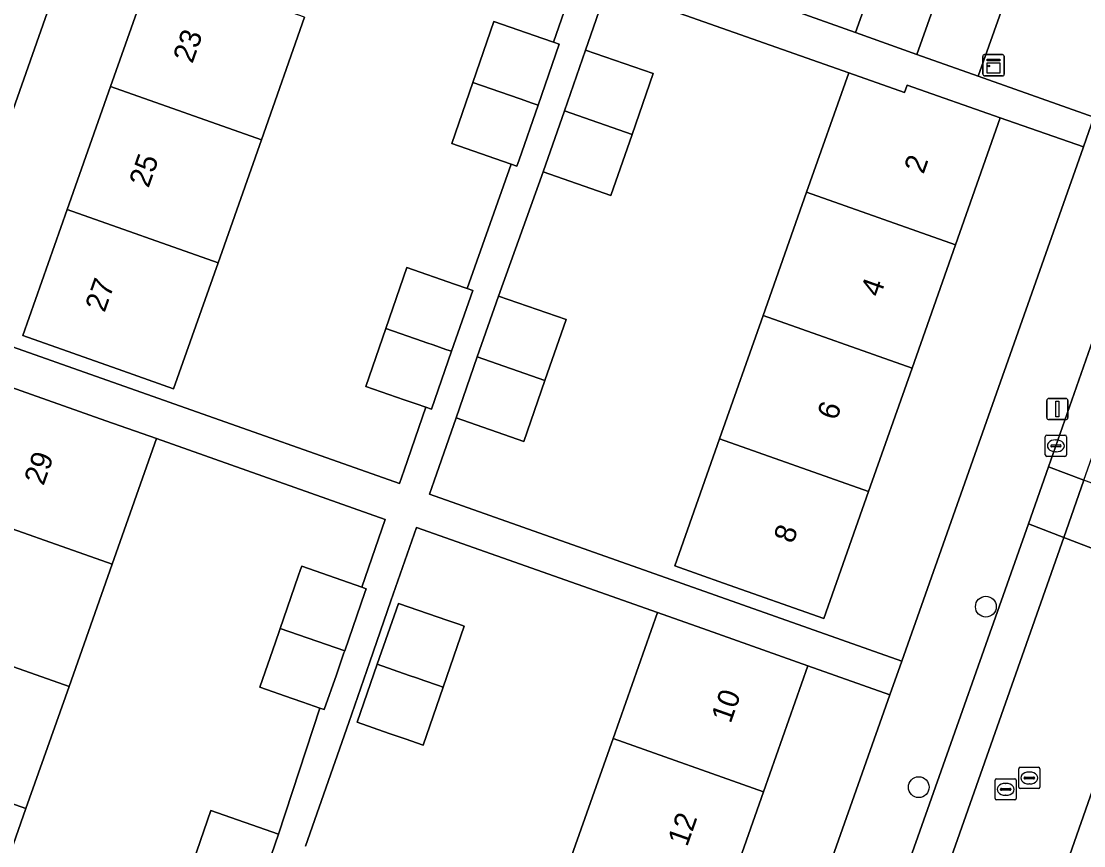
# Model space of a CAD drawing. Extents: x 163266 to 164362, y 381528 to 382286.
# Drawn here: x 163751.13 to 163801.11, y 381952.84 to 381991.61 of the extents above; entities that cross this region are included whole.
import ezdxf

# ---------------------------------------------------------------- set-up
doc = ezdxf.new("R2010")
doc.units = 0
for name, color, linetype in [('IMGEO_Boom', 7, 'Continuous'), ('IMGEO_Erf', 7, 'Continuous'), ('IMGEO_Groenvoorziening', 7, 'Continuous'), ('IMGEO_Kast', 7, 'Continuous'), ('IMGEO_Kolk', 7, 'Continuous'), ('IMGEO_Lichtmast', 7, 'Continuous'), ('IMGEO_Pand', 7, 'Continuous'), ('IMGEO_Pand_nummerreeks', 7, 'Continuous'), ('IMGEO_Parkeervlak_open', 7, 'Continuous'), ('IMGEO_Rijbaan_lokaal_open', 7, 'Continuous'), ('IMGEO_Rioolput', 7, 'Continuous'), ('IMGEO_Voetpad_open', 7, 'Continuous')]:
    doc.layers.add(name, color=color, linetype=linetype)

msp = doc.modelspace()

# ---------------------------------------------------------------- linework, layer by layer
at = {"layer": 'IMGEO_Boom'}
for centre in [(163796.511, 381964.086), (163793.352, 381955.598)]:
    msp.add_circle(centre, 0.489, dxfattribs=at)
at = {"layer": 'IMGEO_Erf'}
for points in [[(163755.162, 382000), (163747.239, 381977.53), (163768.921, 381969.884), (163769.139, 381970.504), (163770.166, 381973.463), (163769.704, 381973.624), (163769.147, 381973.817), (163767.336, 381974.446), (163768.281, 381977.167), (163769.276, 381980.031), (163771.505, 381979.258), (163772.106, 381979.049), (163774.174, 381984.897), (163773.766, 381985.039), (163771.38, 381985.867), (163772.374, 381988.731), (163773.368, 381991.595), (163775.668, 381990.797), (163776.163, 381990.625), (163777.19, 381993.583)], [(163764.459, 381991.803), (163762.425, 381986.032), (163760.389, 381980.259), (163758.298, 381974.327), (163755.913, 381975.168), (163751.197, 381976.831), (163753.292, 381982.766), (163755.33, 381988.538), (163757.367, 381994.308)], [(163759.056, 381951.632), (163760.051, 381954.496), (163763.235, 381953.391), (163765.17, 381959.32), (163764.376, 381959.595), (163763.878, 381959.768), (163762.349, 381960.3), (163763.086, 381962.42), (163763.275, 381962.964), (163763.31, 381963.065), (163764.161, 381965.514), (163764.27, 381965.828), (163764.324, 381965.985), (163767.147, 381965.005), (163768.253, 381968.191), (163757.486, 381971.991), (163755.402, 381966.08), (163753.377, 381960.336), (163751.351, 381954.593), (163749.327, 381948.85)], [(163776.943, 381952.128), (163778.975, 381957.883), (163781.066, 381963.805), (163769.721, 381967.811), (163768.524, 381964.362), (163767.53, 381961.498), (163766.535, 381958.634), (163764.506, 381952.826)]]:
    msp.add_lwpolyline(points, dxfattribs=at)
for points in [[(163788.074, 381983.574), (163790.056, 381989.188), (163778.694, 381993.201), (163777.673, 381990.259), (163780.857, 381989.153), (163779.863, 381986.289), (163778.868, 381983.425), (163775.684, 381984.53), (163773.577, 381978.691), (163776.761, 381977.586), (163775.767, 381974.721), (163774.772, 381971.857), (163771.588, 381972.963), (163770.559, 381970), (163770.341, 381969.383), (163792.557, 381961.53), (163801.089, 381985.668), (163801.103, 381985.709), (163797.19, 381987.065), (163795.083, 381981.099), (163793.036, 381975.3), (163790.988, 381969.5), (163788.881, 381963.533), (163784.167, 381965.197), (163781.872, 381966.007), (163783.979, 381971.975), (163786.027, 381977.775)], [(163767.877, 381961.377), (163768.871, 381964.242), (163771.193, 381963.435), (163771.708, 381963.256), (163771.974, 381963.164), (163770.979, 381960.3), (163770.032, 381957.574), (163769.198, 381957.864), (163768.442, 381958.126), (163766.931, 381958.651)], [(163791.996, 381959.944), (163788.141, 381961.307), (163786.05, 381955.385), (163784.018, 381949.629), (163781.986, 381943.873), (163779.953, 381938.117), (163777.921, 381932.362), (163775.889, 381926.606), (163773.857, 381920.85), (163771.824, 381915.094), (163769.792, 381909.339), (163767.703, 381903.421), (163771.539, 381902.067)]]:
    msp.add_lwpolyline(points, close=True, dxfattribs=at)
at = {"layer": 'IMGEO_Groenvoorziening'}
msp.add_lwpolyline([(163802.138, 381997.175), (163800.958, 381997.595), (163799.707, 381994.161), (163798.155, 381994.686), (163796.14, 381989.033), (163801.584, 381987.098), (163804.03, 381994.157)], dxfattribs=at)
at = {"layer": 'IMGEO_Kast'}
for p, q in [((163796.369, 381989.118), (163796.369, 381989.959)), ((163796.369, 381989.959), (163796.369, 381989.118)), ((163796.444, 381990.043), (163797.285, 381990.043)), ((163797.285, 381990.043), (163796.444, 381990.043)), ((163797.369, 381989.968), (163797.369, 381989.127)), ((163797.369, 381989.127), (163797.369, 381989.968)), ((163797.294, 381989.043), (163796.453, 381989.043)), ((163796.453, 381989.043), (163797.294, 381989.043))]:
    msp.add_line(p, q, dxfattribs=at)
for points in [[(163796.564, 381989.833), (163797.164, 381989.833), (163797.164, 381989.748), (163796.564, 381989.748), (163796.564, 381989.833)], [(163796.564, 381989.658), (163797.164, 381989.658), (163797.164, 381989.169), (163796.564, 381989.169), (163796.564, 381989.658)]]:
    msp.add_lwpolyline(points, dxfattribs=at)
msp.add_circle((163796.648, 381989.507), 0.0377, dxfattribs=at)
for centre, start, end in [((163796.447, 381989.965), 92.4484, 184.2845), ((163796.447, 381989.965), 92.4484, 184.2845), ((163797.291, 381989.965), 2.4484, 94.2845), ((163797.291, 381989.965), 2.4484, 94.2845), ((163797.291, 381989.121), 272.4484, 4.2845), ((163797.291, 381989.121), 272.4484, 4.2845), ((163796.447, 381989.121), 182.4484, 274.2845), ((163796.447, 381989.121), 182.4484, 274.2845)]:
    msp.add_arc(centre, 0.0779, start, end, dxfattribs=at)
at = {"layer": 'IMGEO_Kolk'}
for p, q in [((163799.377, 381972.149), (163800.229, 381972.149)), ((163799.302, 381971.223), (163799.302, 381972.075)), ((163799.561, 381971.643), (163799.561, 381971.655)), ((163799.604, 381971.692), (163800.002, 381971.692)), ((163799.79, 381971.929), (163799.815, 381971.929)), ((163800.045, 381971.655), (163800.045, 381971.643)), ((163800.303, 381972.075), (163800.303, 381971.223)), ((163800.229, 381971.149), (163799.377, 381971.149)), ((163799.999, 381971.606), (163799.601, 381971.606)), ((163799.813, 381971.369), (163799.788, 381971.369))]:
    msp.add_line(p, q, dxfattribs=at)
for points in [[(163799.377, 381972.149), (163800.229, 381972.149)], [(163799.302, 381971.223), (163799.302, 381972.075)], [(163800.303, 381972.075), (163800.303, 381971.223)], [(163800.229, 381971.149), (163799.377, 381971.149)]]:
    msp.add_lwpolyline(points, dxfattribs=at)
for centre, radius, start, end in [((163799.379, 381972.073), 0.0765, 91.552, 178.448), ((163799.379, 381972.073), 0.0765, 91.552, 178.448), ((163800.227, 381972.073), 0.0765, 1.552, 88.448), ((163800.227, 381972.073), 0.0765, 1.552, 88.448), ((163799.601, 381971.652), 0.0403, 85.8775, 175.7526), ((163799.598, 381971.642), 0.0366, 178.938, 274.7102), ((163800.002, 381971.649), 0.043, 264.8664, 352.4533), ((163800.006, 381971.654), 0.0386, 1.7309, 96.639), ((163799.379, 381971.225), 0.0765, 181.552, 268.448), ((163799.379, 381971.225), 0.0765, 181.552, 268.448), ((163800.227, 381971.225), 0.0765, 271.552, 358.448), ((163800.227, 381971.225), 0.0765, 271.552, 358.448)]:
    msp.add_arc(centre, radius, start, end, dxfattribs=at)
for centre, major_axis, ratio, start_param, end_param in [((163799.789, 381971.649), (-0.387, 0.002), 0.722429, 4.712389, 7.853982), ((163799.814, 381971.649), (-0.39, 0.002), 0.717154, 1.570796, 4.712389)]:
    msp.add_ellipse(centre, major_axis=major_axis, ratio=ratio, start_param=start_param, end_param=end_param, dxfattribs=at)
at = {"layer": 'IMGEO_Lichtmast'}
for p, q in [((163799.376, 381972.98), (163799.376, 381973.78)), ((163799.376, 381973.78), (163799.376, 381972.98)), ((163799.476, 381973.88), (163800.266, 381973.88)), ((163800.266, 381973.88), (163799.476, 381973.88)), ((163800.366, 381973.78), (163800.366, 381972.98)), ((163800.366, 381972.98), (163800.366, 381973.78)), ((163800.266, 381972.88), (163799.476, 381972.88)), ((163799.476, 381972.88), (163800.266, 381972.88))]:
    msp.add_line(p, q, dxfattribs=at)
msp.add_lwpolyline([(163799.796, 381973.755), (163799.946, 381973.755), (163799.946, 381973.005), (163799.796, 381973.005), (163799.796, 381973.755)], dxfattribs=at)
for centre, start, end in [((163799.476, 381973.78), 90, 180), ((163799.476, 381973.78), 90, 180), ((163800.266, 381973.78), 0, 90), ((163800.266, 381973.78), 360, 90), ((163799.476, 381972.98), 180, 270), ((163799.476, 381972.98), 180, 270), ((163800.266, 381972.98), 270, 0), ((163800.266, 381972.98), 270, 0)]:
    msp.add_arc(centre, 0.1, start, end, dxfattribs=at)
at = {"layer": 'IMGEO_Pand'}
for points in [[(163790.382, 381991.079), (163792.393, 381996.736), (163789.514, 381997.76), (163787.503, 381992.103)], [(163790.382, 381991.079), (163793.261, 381990.056), (163795.271, 381995.712), (163792.393, 381996.736)], [(163795.271, 381995.712), (163793.261, 381990.056), (163796.14, 381989.033), (163798.155, 381994.686)], [(163755.33, 381988.538), (163762.425, 381986.032), (163764.459, 381991.803), (163757.367, 381994.308)], [(163776.163, 381990.625), (163775.668, 381990.797), (163773.368, 381991.595), (163772.374, 381988.731), (163774.099, 381988.132), (163774.598, 381987.959), (163775.169, 381987.761), (163775.442, 381987.666), (163776.436, 381990.53)], [(163776.679, 381987.394), (163779.863, 381986.289), (163780.857, 381989.153), (163777.673, 381990.259)], [(163788.074, 381983.574), (163795.083, 381981.099), (163797.19, 381987.065), (163792.803, 381988.614), (163792.678, 381988.262), (163790.056, 381989.188)], [(163775.442, 381987.666), (163775.169, 381987.761), (163774.598, 381987.959), (163774.099, 381988.132), (163772.374, 381988.731), (163771.38, 381985.867), (163773.766, 381985.039), (163774.174, 381984.897), (163774.448, 381984.802), (163774.549, 381985.093)], [(163755.33, 381988.538), (163753.292, 381982.766), (163760.389, 381980.259), (163762.425, 381986.032)], [(163776.679, 381987.394), (163775.684, 381984.53), (163778.868, 381983.425), (163779.863, 381986.289)], [(163788.074, 381983.574), (163786.027, 381977.775), (163793.036, 381975.3), (163795.083, 381981.099)], [(163753.292, 381982.766), (163751.197, 381976.831), (163755.913, 381975.168), (163758.298, 381974.327), (163760.389, 381980.259)], [(163772.106, 381979.049), (163771.505, 381979.258), (163769.276, 381980.031), (163768.281, 381977.167), (163769.984, 381976.576), (163770.213, 381976.496), (163770.506, 381976.395), (163771.111, 381976.185), (163771.377, 381976.093), (163772.372, 381978.957)], [(163772.583, 381975.827), (163775.767, 381974.721), (163776.761, 381977.586), (163773.577, 381978.691)], [(163783.979, 381971.975), (163790.988, 381969.5), (163793.036, 381975.3), (163786.027, 381977.775)], [(163771.377, 381976.093), (163771.111, 381976.185), (163770.506, 381976.395), (163770.213, 381976.496), (163769.984, 381976.576), (163768.281, 381977.167), (163767.336, 381974.446), (163769.147, 381973.817), (163769.704, 381973.624), (163770.166, 381973.463), (163770.432, 381973.371)], [(163772.583, 381975.827), (163771.588, 381972.963), (163774.772, 381971.857), (163775.767, 381974.721)], [(163748.29, 381968.588), (163755.402, 381966.08), (163757.486, 381971.991), (163755.103, 381972.832), (163750.374, 381974.5)], [(163783.979, 381971.975), (163781.872, 381966.007), (163784.167, 381965.197), (163788.881, 381963.533), (163790.988, 381969.5)], [(163753.377, 381960.336), (163755.402, 381966.08), (163748.29, 381968.588), (163746.264, 381962.845)], [(163767.147, 381965.005), (163764.324, 381965.985), (163764.27, 381965.828), (163764.161, 381965.514), (163763.31, 381963.065), (163766.345, 381962.01), (163767.299, 381964.76), (163767.359, 381964.931)], [(163767.877, 381961.377), (163769.383, 381960.854), (163769.72, 381960.737), (163770.111, 381960.601), (163770.713, 381960.392), (163770.979, 381960.3), (163771.974, 381963.164), (163771.708, 381963.256), (163771.193, 381963.435), (163768.871, 381964.242)], [(163786.05, 381955.385), (163788.141, 381961.307), (163783.418, 381962.975), (163781.066, 381963.805), (163778.975, 381957.883)], [(163751.351, 381954.593), (163753.377, 381960.336), (163746.264, 381962.845), (163744.239, 381957.101)], [(163766.345, 381962.01), (163763.31, 381963.065), (163763.275, 381962.964), (163763.086, 381962.42), (163762.349, 381960.3), (163763.878, 381959.768), (163764.376, 381959.595), (163765.17, 381959.32), (163765.386, 381959.245), (163765.954, 381960.883), (163766.31, 381961.91)], [(163770.979, 381960.3), (163770.713, 381960.392), (163770.111, 381960.601), (163769.72, 381960.737), (163769.383, 381960.854), (163767.877, 381961.377), (163766.931, 381958.651), (163768.442, 381958.126), (163769.198, 381957.864), (163770.032, 381957.574)], [(163776.943, 381952.128), (163784.018, 381949.629), (163786.05, 381955.385), (163778.975, 381957.883)], [(163751.351, 381954.593), (163744.239, 381957.101), (163742.214, 381951.358), (163749.327, 381948.85)], [(163759.056, 381951.632), (163762.24, 381950.527), (163763.235, 381953.391), (163760.051, 381954.496)]]:
    msp.add_lwpolyline(points, close=True, dxfattribs=at)
at = {"layer": 'IMGEO_Parkeervlak_open'}
msp.add_lwpolyline([(163805.827, 381988.862), (163805.61, 381988.213), (163799.456, 381970.657), (163801.126, 381970.028), (163808.551, 381991.106)], dxfattribs=at)
for points in [[(163800.18, 381967.343), (163801.126, 381970.028), (163799.456, 381970.657), (163798.523, 381967.981)], [(163800.18, 381967.343), (163798.523, 381967.981), (163792.95, 381952.249), (163786.442, 381933.75), (163779.289, 381913.394), (163778.922, 381912.306), (163780.576, 381911.693)]]:
    msp.add_lwpolyline(points, close=True, dxfattribs=at)
at = {"layer": 'IMGEO_Rijbaan_lokaal_open'}
for points in [[(163805.994, 381968.193), (163801.126, 381970.028), (163800.18, 381967.343), (163805.033, 381965.475)], [(163800.18, 381967.343), (163780.576, 381911.693), (163785.506, 381909.865), (163785.986, 381911.164), (163792.763, 381930.564), (163799.926, 381950.899), (163805.033, 381965.475)]]:
    msp.add_lwpolyline(points, close=True, dxfattribs=at)
at = {"layer": 'IMGEO_Rioolput'}
for p, q in [((163798.053, 381955.606), (163798.053, 381956.458)), ((163798.128, 381956.532), (163798.98, 381956.532)), ((163798.541, 381956.312), (163798.566, 381956.312)), ((163799.054, 381956.458), (163799.054, 381955.606)), ((163796.94, 381955.07), (163796.94, 381955.922)), ((163797.015, 381955.996), (163797.867, 381955.996)), ((163797.428, 381955.776), (163797.453, 381955.776)), ((163797.941, 381955.922), (163797.941, 381955.07)), ((163798.312, 381956.026), (163798.312, 381956.038)), ((163798.75, 381955.989), (163798.352, 381955.989)), ((163798.355, 381956.075), (163798.753, 381956.075)), ((163798.564, 381955.752), (163798.539, 381955.752)), ((163798.796, 381956.038), (163798.796, 381956.026)), ((163797.199, 381955.49), (163797.199, 381955.502)), ((163797.637, 381955.453), (163797.239, 381955.453)), ((163797.242, 381955.539), (163797.64, 381955.539)), ((163797.451, 381955.216), (163797.426, 381955.216)), ((163797.683, 381955.502), (163797.683, 381955.49)), ((163798.98, 381955.532), (163798.128, 381955.532)), ((163797.867, 381954.996), (163797.015, 381954.996))]:
    msp.add_line(p, q, dxfattribs=at)
for points in [[(163798.053, 381955.606), (163798.053, 381956.458)], [(163798.128, 381956.532), (163798.98, 381956.532)], [(163799.054, 381956.458), (163799.054, 381955.606)], [(163796.94, 381955.07), (163796.94, 381955.922)], [(163797.015, 381955.996), (163797.867, 381955.996)], [(163797.941, 381955.922), (163797.941, 381955.07)], [(163798.98, 381955.532), (163798.128, 381955.532)], [(163797.867, 381954.996), (163797.015, 381954.996)]]:
    msp.add_lwpolyline(points, dxfattribs=at)
for centre, radius, start, end in [((163798.13, 381956.456), 0.0765, 91.552, 178.448), ((163798.13, 381956.456), 0.0765, 91.552, 178.448), ((163798.978, 381956.456), 0.0765, 1.552, 88.448), ((163798.978, 381956.456), 0.0765, 1.552, 88.448), ((163797.017, 381955.92), 0.0765, 91.552, 178.448), ((163797.017, 381955.92), 0.0765, 91.552, 178.448), ((163797.865, 381955.92), 0.0765, 1.552, 88.448), ((163797.865, 381955.92), 0.0765, 1.552, 88.448), ((163798.352, 381956.035), 0.0403, 85.8775, 175.7526), ((163798.349, 381956.025), 0.0366, 178.938, 274.7102), ((163798.753, 381956.032), 0.043, 264.8664, 352.4533), ((163798.757, 381956.037), 0.0386, 1.7309, 96.639), ((163797.239, 381955.499), 0.0403, 85.8775, 175.7526), ((163797.236, 381955.489), 0.0366, 178.938, 274.7102), ((163797.64, 381955.496), 0.043, 264.8664, 352.4533), ((163797.644, 381955.501), 0.0386, 1.7309, 96.639), ((163798.13, 381955.608), 0.0765, 181.552, 268.448), ((163798.13, 381955.608), 0.0765, 181.552, 268.448), ((163798.978, 381955.608), 0.0765, 271.552, 358.448), ((163798.978, 381955.608), 0.0765, 271.552, 358.448), ((163797.017, 381955.072), 0.0765, 181.552, 268.448), ((163797.017, 381955.072), 0.0765, 181.552, 268.448), ((163797.865, 381955.072), 0.0765, 271.552, 358.448), ((163797.865, 381955.072), 0.0765, 271.552, 358.448)]:
    msp.add_arc(centre, radius, start, end, dxfattribs=at)
for centre, major_axis, ratio, start_param, end_param in [((163798.54, 381956.032), (-0.387, 0.002), 0.722429, 4.712389, 7.853982), ((163798.565, 381956.032), (-0.39, 0.002), 0.717154, 1.570796, 4.712389), ((163797.427, 381955.496), (-0.387, 0.002), 0.722429, 4.712389, 7.853982), ((163797.452, 381955.496), (-0.39, 0.002), 0.717154, 1.570796, 4.712389)]:
    msp.add_ellipse(centre, major_axis=major_axis, ratio=ratio, start_param=start_param, end_param=end_param, dxfattribs=at)
at = {"layer": 'IMGEO_Voetpad_open'}
for points in [[(163713.868, 381882.189), (163714.008, 381882.427), (163716.074, 381888.233), (163719.701, 381899.432), (163725.431, 381915.681), (163726.266, 381918.05), (163746.635, 381975.818), (163747.239, 381977.53), (163755.162, 382000), (163755.73, 382001.61), (163756.286, 382003.185), (163758.552, 382009.608), (163759.354, 382010.395)], [(163803.818, 381995.437), (163804.03, 381994.157), (163801.584, 381987.098), (163801.103, 381985.709), (163801.089, 381985.668), (163792.557, 381961.53), (163791.996, 381959.944), (163771.539, 381902.067), (163770.666, 381899.598), (163760.976, 381872.184), (163758.8, 381866.558)], [(163777.19, 381993.583), (163776.163, 381990.625), (163776.436, 381990.53), (163775.442, 381987.666), (163774.549, 381985.093), (163774.448, 381984.802), (163774.174, 381984.897), (163772.106, 381979.049), (163772.372, 381978.957), (163771.377, 381976.093), (163770.432, 381973.371), (163770.166, 381973.463), (163769.139, 381970.504), (163768.921, 381969.884), (163747.239, 381977.53)], [(163764.506, 381952.826), (163766.535, 381958.634), (163767.53, 381961.498), (163768.524, 381964.362), (163769.721, 381967.811), (163781.066, 381963.805), (163783.418, 381962.975), (163788.141, 381961.307), (163791.996, 381959.944), (163792.557, 381961.53), (163770.341, 381969.383), (163770.559, 381970), (163771.588, 381972.963), (163772.583, 381975.827), (163773.577, 381978.691), (163775.684, 381984.53), (163776.679, 381987.394), (163777.673, 381990.259), (163778.694, 381993.201), (163790.056, 381989.188), (163792.678, 381988.262), (163792.803, 381988.614), (163797.19, 381987.065), (163801.103, 381985.709), (163801.584, 381987.098), (163796.14, 381989.033), (163793.261, 381990.056), (163790.382, 381991.079), (163787.503, 381992.103)], [(163764.05, 381870.111), (163765.264, 381873.618), (163772.497, 381893.985), (163777.996, 381909.658), (163778.922, 381912.306), (163779.289, 381913.394), (163786.442, 381933.75), (163792.95, 381952.249), (163798.523, 381967.981), (163799.456, 381970.657), (163805.61, 381988.213), (163805.827, 381988.862)], [(163813.264, 381988.782), (163806.429, 381969.388), (163805.994, 381968.193), (163805.033, 381965.475), (163799.926, 381950.899), (163792.763, 381930.564), (163785.986, 381911.164), (163785.506, 381909.865), (163784.6, 381907.284), (163779.141, 381891.761), (163769.977, 381865.691), (163769.681, 381864.823)], [(163750.374, 381974.5), (163755.103, 381972.832), (163757.486, 381971.991), (163768.253, 381968.191), (163767.147, 381965.005), (163767.359, 381964.931), (163767.299, 381964.76), (163766.345, 381962.01), (163766.31, 381961.91), (163765.954, 381960.883), (163765.386, 381959.245), (163765.17, 381959.32), (163763.235, 381953.391), (163762.24, 381950.527)]]:
    msp.add_lwpolyline(points, dxfattribs=at)

# ---------------------------------------------------------------- texts
at = {"layer": 'IMGEO_Pand_nummerreeks'}
for s, rotation, p in [('23', 70.554, (163759.181, 381989.593)), ('25', 70.554, (163757.115, 381983.74)), ('2', 70.5522, (163793.574, 381984.393)), ('27', 70.554, (163755.048, 381977.886)), ('4', 70.5522, (163791.529, 381978.6)), ('6', 70.5522, (163789.483, 381972.805)), ('29', 70.5777, (163752.175, 381969.741)), ('8', 70.5522, (163787.438, 381967.014)), ('10', 70.5532, (163784.5, 381958.561)), ('12', 70.5532, (163782.454, 381952.767))]:
    msp.add_text(s, height=1, rotation=rotation, dxfattribs=at).set_placement(p)

doc.saveas('drawing.dxf')
